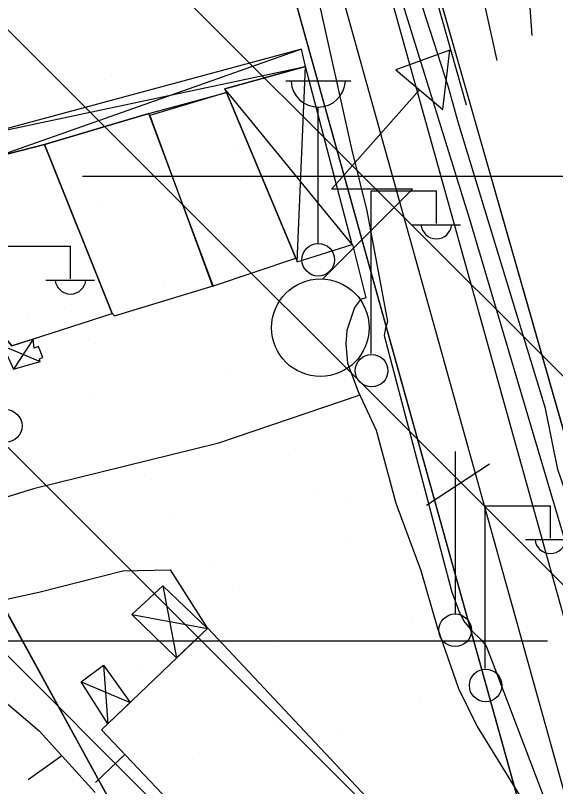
# Model space of a CAD drawing. Extents: x 417995 to 421451, y 4454518 to 4458015.
# Drawn here: x 420075.2 to 420133.3, y 4457491.2 to 4457574.2 of the extents above; entities that cross this region are included whole.
import ezdxf

# ---------------------------------------------------------------- set-up
doc = ezdxf.new("R2010")
doc.units = 0
for name, color, linetype in [('ADAKENARI', 7, 'Continuous'), ('B_Imalat', 7, 'Continuous'), ('B_Kapi', 7, 'Continuous'), ('B_Sundurma', 7, 'Continuous'), ('KALDIRIM_FAT', 7, 'Continuous'), ('PL_AYA_PARK_DINLENME', 7, 'Continuous'), ('PL_TA_K_DERE', 7, 'Continuous'), ('PL_TA_K_OTOPARK', 7, 'Continuous'), ('S_Cad_Sok_Lambasi', 7, 'Continuous'), ('S_Elektrik_Diregi', 7, 'Continuous'), ('S_Telefon_Diregi', 7, 'Continuous'), ('S_Trafo_acik_tip', 7, 'Continuous'), ('Sev_Sevustu', 7, 'Continuous'), ('Sev_Tarama', 7, 'Continuous'), ('Sinir_Cit_bir_taraf', 7, 'Continuous'), ('Sinir_Duvar_tek_tarafa_ait', 7, 'Continuous'), ('Sinir_Tel_bir_taraf', 7, 'Continuous'), ('SN_TR_SIVILASMA', 7, 'Continuous'), ('SN_TR_TASKIN', 7, 'Continuous'), ('TRFAT_PARKALANI', 7, 'Continuous'), ('Yol_Sose', 7, 'Continuous')]:
    doc.layers.add(name, color=color, linetype=linetype)

msp = doc.modelspace()

# ---------------------------------------------------------------- linework, layer by layer
at = {"layer": 'ADAKENARI'}
for p, q in [((420131.539, 4457481.746), (420052.8, 4457764.385)), ((420152.1, 4457466.771), (420118.177, 4457585.605)), ((420040.613, 4457571.392), (420142.03, 4457386.366))]:
    msp.add_line(p, q, dxfattribs=at)
at = {"layer": 'B_Imalat'}
for points in [[(420089.665, 4457563.435), (420096.402, 4457545.08), (420105.394, 4457548.089), (420097.933, 4457565.918)], [(420078.364, 4457560.323), (420085.64, 4457542.129), (420085.877, 4457541.872), (420096.482, 4457545.105), (420089.581, 4457563.661)], [(420062.496, 4457558.014), (420068.86, 4457546.019), (420074.842, 4457538.648), (420085.64, 4457542.129), (420078.364, 4457560.323), (420073.135, 4457558.995), (420072.486, 4457560.984)], [(420095.904, 4457508.283), (420084.483, 4457497.331), (420106.65, 4457473.963), (420117.914, 4457484.829)]]:
    msp.add_lwpolyline(points, close=True, dxfattribs=at)
at = {"layer": 'B_Kapi'}
msp.add_lwpolyline([(420111.468, 4457549.573), (420112.91, 4457543.835)], dxfattribs=at)
at = {"layer": 'B_Sundurma'}
for p, q in [((420106.002, 4457570.583), (420073.135, 4457558.995)), ((420072.173, 4457561.464), (420106.423, 4457568.725)), ((420105.524, 4457547.712), (420106.423, 4457568.725)), ((420111.426, 4457549.57), (420097.729, 4457566.307)), ((420077.127, 4457539.384), (420075.003, 4457536.141)), ((420073.865, 4457538.656), (420077.877, 4457536.988)), ((420091.075, 4457512.829), (420092.556, 4457505.073)), ((420087.727, 4457509.738), (420095.868, 4457508.249)), ((420084.708, 4457504.3), (420085.147, 4457497.968)), ((420082.288, 4457502.5), (420087.564, 4457500.285))]:
    msp.add_line(p, q, dxfattribs=at)
for points in [[(420106.423, 4457568.725), (420106.002, 4457570.583), (420072.173, 4457561.464), (420072.486, 4457560.984), (420073.135, 4457558.995), (420078.364, 4457560.323), (420089.581, 4457563.661), (420097.933, 4457565.918), (420097.729, 4457566.307)], [(420105.394, 4457548.089), (420105.524, 4457547.712), (420111.426, 4457549.57), (420106.423, 4457568.725), (420097.729, 4457566.307), (420097.933, 4457565.918)], [(420074.454, 4457539.126), (420073.865, 4457538.656), (420075.003, 4457536.141), (420077.877, 4457536.988), (420077.813, 4457537.242), (420078.169, 4457537.415), (420077.71, 4457538.594), (420077.247, 4457538.391), (420077.127, 4457539.384), (420074.842, 4457538.648)], [(420087.727, 4457509.738), (420091.075, 4457512.829), (420095.868, 4457508.249), (420092.556, 4457505.073)], [(420082.288, 4457502.5), (420084.708, 4457504.3), (420087.564, 4457500.285), (420085.147, 4457497.968)]]:
    msp.add_lwpolyline(points, close=True, dxfattribs=at)
at = {"layer": 'KALDIRIM_FAT'}
for p, q in [((420141.12, 4457484.617), (420062.433, 4457767.068)), ((420136.33, 4457483.182), (420057.617, 4457765.726))]:
    msp.add_line(p, q, dxfattribs=at)
at = {"layer": 'PL_AYA_PARK_DINLENME'}
for points in [[(419960.83, 4457789.634), (420029.539, 4457596.105), (420030.705, 4457592.923), (420031.934, 4457589.765), (420033.226, 4457586.632), (420034.581, 4457583.526), (420035.997, 4457580.448), (420037.475, 4457577.399), (420039.014, 4457574.379), (420040.613, 4457571.392), (420142.03, 4457386.366), (420146.65, 4457377.494), (420150.889, 4457368.433), (420154.738, 4457359.2), (420158.192, 4457349.812)], [(420179.341, 4457348.854), (420176.384, 4457362.9), (420174.264, 4457366.679), (420170.092, 4457372.117), (420164.313, 4457379.649), (420131.539, 4457481.746), (420052.8, 4457764.385), (420046.017, 4457788.733)]]:
    msp.add_lwpolyline(points, dxfattribs=at)
at = {"layer": 'PL_TA_K_DERE'}
msp.add_lwpolyline([(420158.192, 4457349.812), (420154.738, 4457359.2), (420150.889, 4457368.433), (420146.65, 4457377.494), (420142.03, 4457386.366), (420040.613, 4457571.392), (420039.014, 4457574.379), (420037.475, 4457577.399), (420035.997, 4457580.448), (420034.581, 4457583.526), (420033.226, 4457586.632), (420031.934, 4457589.765), (420030.705, 4457592.923), (420029.539, 4457596.105), (419960.83, 4457789.634)], dxfattribs=at)
at = {"layer": 'PL_TA_K_OTOPARK'}
msp.add_lwpolyline([(420118.177, 4457585.605), (420201.32, 4457588.43), (420152.1, 4457466.771)], close=True, dxfattribs=at)
at = {"layer": 'S_Cad_Sok_Lambasi'}
for p, q in [((420104.29, 4457567.171), (420111.29, 4457567.171)), ((420107.79, 4457549.671), (420107.79, 4457564.346))]:
    msp.add_line(p, q, dxfattribs=at)
msp.add_circle((420107.79, 4457547.921), 1.75, dxfattribs=at)
msp.add_arc((420107.79, 4457567.275), 2.929, 183.298, 356.90719, dxfattribs=at)
at = {"layer": 'S_Elektrik_Diregi'}
for p, q in [((420113.492, 4457537.82), (420113.492, 4457555.32)), ((420113.492, 4457555.32), (420120.492, 4457555.32)), ((420120.492, 4457551.82), (420120.492, 4457555.32)), ((420117.832, 4457551.68), (420123.082, 4457551.68)), ((420074.145, 4457549.375), (420081.145, 4457549.375)), ((420081.145, 4457545.875), (420081.145, 4457549.375)), ((420078.485, 4457545.735), (420083.735, 4457545.735)), ((420125.758, 4457503.95), (420125.758, 4457521.45)), ((420125.758, 4457521.45), (420132.758, 4457521.45)), ((420132.758, 4457517.95), (420132.758, 4457521.45)), ((420130.098, 4457517.81), (420135.348, 4457517.81))]:
    msp.add_line(p, q, dxfattribs=at)
for centre in [(420113.528, 4457535.984), (420074.181, 4457530.04), (420125.794, 4457502.115)]:
    msp.add_circle(centre, 1.75, dxfattribs=at)
for centre in [(420120.492, 4457551.833), (420081.146, 4457545.888), (420132.758, 4457517.963)]:
    msp.add_arc(centre, 1.658, 184.83843, 355.14641, dxfattribs=at)
at = {"layer": 'S_Telefon_Diregi'}
for p, q in [((420122.552, 4457509.801), (420122.552, 4457527.301)), ((420119.437, 4457521.526), (420126.192, 4457525.971))]:
    msp.add_line(p, q, dxfattribs=at)
msp.add_circle((420122.517, 4457508.051), 1.754, dxfattribs=at)
at = {"layer": 'S_Trafo_acik_tip'}
msp.add_lwpolyline([(420121.19, 4457564.071), (420121.925, 4457570.476), (420116.15, 4457568.341)], close=True, dxfattribs=at)
msp.add_lwpolyline([(420108.275, 4457545.871), (420117.935, 4457555.531), (420109.22, 4457555.531), (420118.67, 4457566.206)], dxfattribs=at)
msp.add_circle((420108.016, 4457540.609), 5.25, dxfattribs=at)
at = {"layer": 'Sev_Sevustu'}
msp.add_lwpolyline([(420073.871, 4457500.582), (420077.763, 4457497.237), (420083.807, 4457490.583)], dxfattribs=at)
at = {"layer": 'Sev_Tarama'}
msp.add_line((420080.225, 4457494.527), (420076.593, 4457491.94), dxfattribs=at)
at = {"layer": 'Sinir_Cit_bir_taraf'}
msp.add_lwpolyline([(420112.261, 4457533.365), (420096.956, 4457528.164), (420077.149, 4457523.284), (420068.905, 4457520.739)], dxfattribs=at)
at = {"layer": 'Sinir_Duvar_tek_tarafa_ait'}
for points in [[(420123.729, 4457564.552), (420120.596, 4457575.722), (420126.728, 4457578.109), (420130.273, 4457579.213), (420135.835, 4457580.363), (420147.439, 4457582.308)], [(420130.247, 4457579.205), (420130.773, 4457572.046)], [(420138.273, 4457511.559), (420133.552, 4457525.364), (420132.245, 4457531.901), (420122.835, 4457562.717), (420121.788, 4457566.481), (420118.25, 4457577.512), (420123.301, 4457577.707), (420123.268, 4457576.762)], [(420125.21, 4457577.518), (420126.993, 4457569.364)], [(420083.823, 4457491.671), (420086.993, 4457494.686)]]:
    msp.add_lwpolyline(points, dxfattribs=at)
at = {"layer": 'Sinir_Tel_bir_taraf'}
for points in [[(420111.007, 4457549.438), (420111.468, 4457549.573)], [(420112.91, 4457543.835), (420112.347, 4457543.644), (420111.699, 4457542.8), (420110.868, 4457540.296), (420110.769, 4457538.856), (420110.934, 4457536.784), (420112.08, 4457533.759), (420114.003, 4457529.581), (420116.147, 4457521.745), (420118.808, 4457514.492), (420120.571, 4457508.384), (420122.89, 4457501.786), (420124.872, 4457497.68), (420128.976, 4457491.045), (420130.871, 4457487.998), (420134.603, 4457478.728)], [(420071.974, 4457510.905), (420077.724, 4457512.165), (420086.758, 4457514.458), (420088.405, 4457514.49), (420091.848, 4457514.546), (420095.868, 4457508.249)]]:
    msp.add_lwpolyline(points, dxfattribs=at)
at = {"layer": 'SN_TR_SIVILASMA'}
for p, q in [((421280.896, 4456388.596), (420066.933, 4457602.559)), ((421280.665, 4456366.377), (420060.852, 4457586.189)), ((421280.201, 4456321.939), (420048.692, 4457553.449)), ((421279.969, 4456299.72), (420042.611, 4457537.078))]:
    msp.add_line(p, q, dxfattribs=at)
at = {"layer": 'SN_TR_TASKIN'}
for p, q in [((420082.431, 4457556.904), (420182.431, 4457556.904)), ((420032.431, 4457506.904), (420132.431, 4457506.904))]:
    msp.add_line(p, q, dxfattribs=at)
at = {"layer": 'TRFAT_PARKALANI'}
for p, q in [((420104.229, 4457569.063), (420104.229, 4457569.063)), ((420084.834, 4457567.312), (420084.834, 4457567.312)), ((420092.74, 4457565.445), (420092.74, 4457565.445)), ((420077.968, 4457562.84), (420077.968, 4457562.84)), ((420098.738, 4457559.783), (420098.738, 4457559.783)), ((420099.401, 4457556.465), (420099.401, 4457556.465)), ((420084.629, 4457553.861), (420084.629, 4457553.861)), ((420095.336, 4457548.546), (420095.336, 4457548.546)), ((420106.061, 4457547.485), (420106.061, 4457547.485)), ((420091.289, 4457544.881), (420091.289, 4457544.881)), ((420096.133, 4457545.011), (420096.133, 4457545.011)), ((420080.493, 4457542.692), (420080.493, 4457542.692)), ((420076.517, 4457542.276), (420076.517, 4457542.276)), ((420083.845, 4457538.905), (420083.845, 4457538.905)), ((420112.722, 4457538.506), (420112.722, 4457538.506)), ((420110.037, 4457537.482), (420110.037, 4457537.482)), ((420097.95, 4457535.901), (420097.95, 4457535.901)), ((420083.178, 4457533.296), (420083.178, 4457533.296)), ((420104.61, 4457526.921), (420104.61, 4457526.921)), ((420089.838, 4457524.316), (420089.838, 4457524.316)), ((420077.02, 4457522.996), (420077.02, 4457522.996)), ((420107.432, 4457522.71), (420107.432, 4457522.71)), ((420110.789, 4457522.351), (420110.789, 4457522.351)), ((420091.792, 4457520.391), (420091.792, 4457520.391)), ((420111.271, 4457517.941), (420111.271, 4457517.941)), ((420096.499, 4457515.336), (420096.499, 4457515.336)), ((420121.336, 4457515.182), (420121.336, 4457515.182)), ((420081.727, 4457512.732), (420081.727, 4457512.732)), ((420099.299, 4457512.709), (420099.299, 4457512.709)), ((420117.931, 4457508.961), (420117.931, 4457508.961)), ((420103.159, 4457506.357), (420103.159, 4457506.357)), ((420088.387, 4457503.752), (420088.387, 4457503.752)), ((420088.319, 4457500.695), (420088.319, 4457500.695)), ((420118.731, 4457500.409), (420118.731, 4457500.409)), ((420124.592, 4457499.982), (420124.592, 4457499.982)), ((420103.091, 4457498.09), (420103.091, 4457498.09)), ((420109.82, 4457497.377), (420109.82, 4457497.377)), ((420126.243, 4457496.156), (420126.243, 4457496.156)), ((420095.048, 4457494.772), (420095.048, 4457494.772)), ((420090.406, 4457492.193), (420090.406, 4457492.193))]:
    msp.add_line(p, q, dxfattribs=at)
at = {"layer": 'Yol_Sose'}
for points in [[(420124.079, 4457552.252), (420114.653, 4457582.682), (420109.257, 4457597.963), (420104.604, 4457614.058), (420101.284, 4457625.816), (420096.138, 4457641.844), (420095.878, 4457645.865), (420097.139, 4457652.859), (420099.058, 4457656.222), (420099.757, 4457657.261), (420099.879, 4457658.65)], [(420107.753, 4457576.162), (420111.384, 4457559.858), (420113.018, 4457553.196), (420115.222, 4457541.268), (420114.974, 4457540.43), (420114.866, 4457539.756), (420122.141, 4457512.153), (420122.894, 4457510.152), (420123.462, 4457509.029), (420124.263, 4457508.027), (420125.364, 4457506.99), (420125.842, 4457506.343), (420126.5, 4457504.706), (420131.102, 4457492.528), (420136.248, 4457479.116), (420142.213, 4457463.327), (420149.539, 4457445.93), (420153.279, 4457435.488), (420156.284, 4457423.893), (420165.884, 4457382.259), (420169.543, 4457366.253), (420169.665, 4457365.614)], [(420182.715, 4457410.756), (420182.732, 4457410.131), (420183.708, 4457405.835), (420184.403, 4457403.08), (420187.847, 4457389.337), (420189.494, 4457380.634), (420188.987, 4457379.921), (420188.597, 4457379.792), (420187.003, 4457379.192), (420185.599, 4457378.879), (420184.292, 4457378.708), (420183.44, 4457378.81), (420182.186, 4457378.828), (420177.392, 4457380.543), (420176.937, 4457380.905), (420173.036, 4457385.814), (420168.454, 4457402.953), (420160.92, 4457436.116), (420145.549, 4457485.692), (420144.74, 4457486.087), (420143.963, 4457486.51), (420143.764, 4457486.667), (420136.207, 4457511.375), (420124.079, 4457552.252)]]:
    msp.add_lwpolyline(points, dxfattribs=at)

doc.saveas('drawing.dxf')
